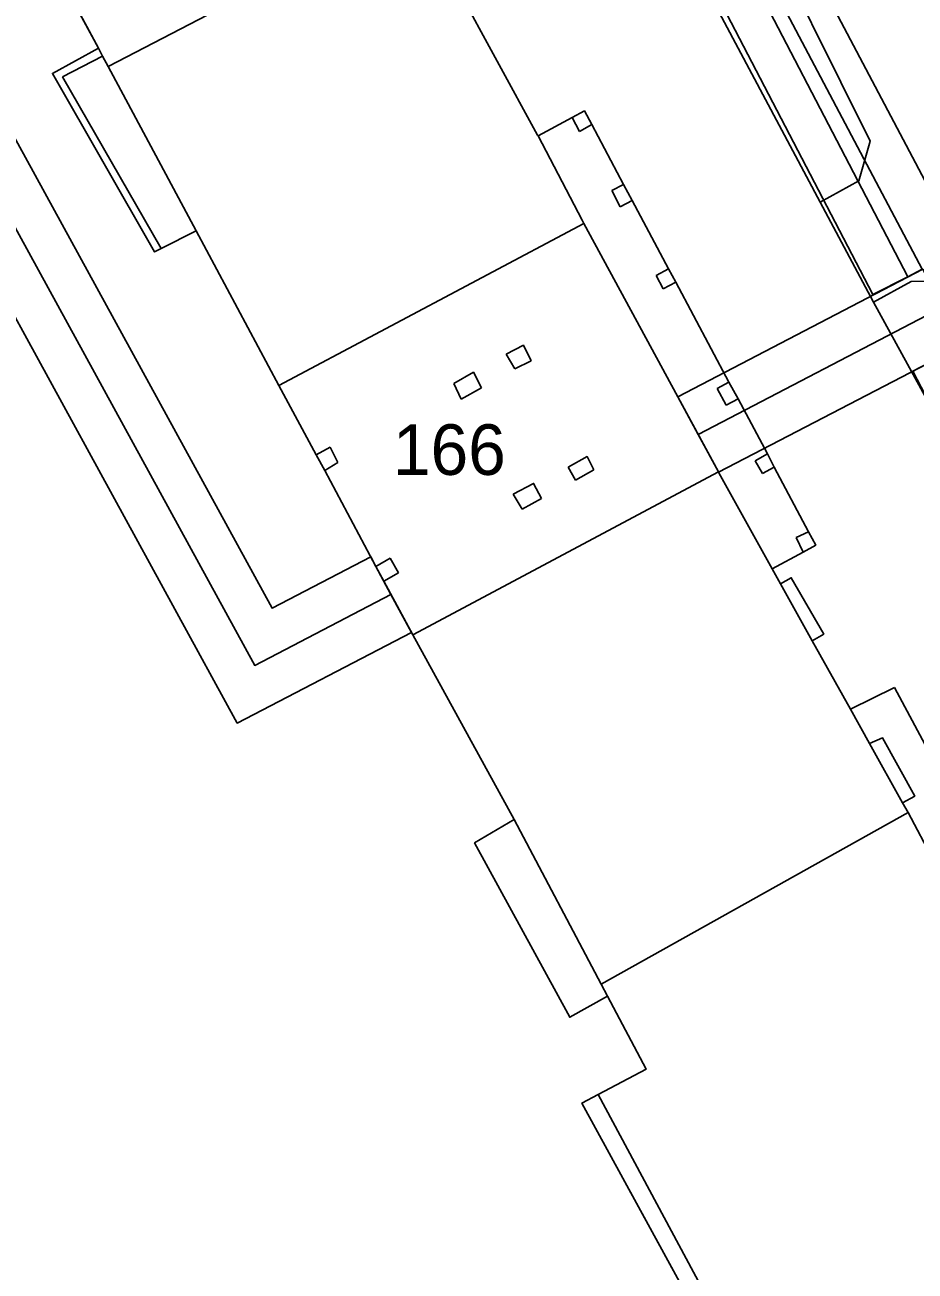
# Model space of a CAD drawing. Extents: x -264070 to -262271, y -1238894 to -1238141.
# Drawn here: x -263273.67 to -263238.46, y -1238522.14 to -1238472.84 of the extents above; entities that cross this region are included whole.
import ezdxf

# ---------------------------------------------------------------- set-up
doc = ezdxf.new("R2010")
doc.units = 0
for name, color, linetype in [('body_kn', 7, 'Continuous'), ('kladpar_druhypozemkov', 7, 'Continuous'), ('kladpar_hranice', 7, 'Continuous'), ('kladpar_parcelnecisla', 7, 'Continuous'), ('kladpar_plochy', 7, 'Continuous'), ('tarchy_linie', 7, 'Continuous'), ('zappar_hrandruhpozemk', 7, 'Continuous')]:
    doc.layers.add(name, color=color, linetype=linetype)

msp = doc.modelspace()

# ---------------------------------------------------------------- linework, layer by layer
at = {"layer": 'body_kn'}
for p, q in [((-263270.76, -1238473.76), (-263270.76, -1238473.76)), ((-263270.6, -1238474.07), (-263270.6, -1238474.07)), ((-263270.38, -1238474.48), (-263270.38, -1238474.48)), ((-263270.38, -1238474.48), (-263270.38, -1238474.48)), ((-263272.58, -1238474.76), (-263272.58, -1238474.76)), ((-263272.18, -1238474.89), (-263272.18, -1238474.89)), ((-263252.02, -1238476.5), (-263252.02, -1238476.5)), ((-263252.02, -1238476.5), (-263252.02, -1238476.5)), ((-263251.54, -1238476.24), (-263251.54, -1238476.24)), ((-263251.73, -1238477.05), (-263251.73, -1238477.05)), ((-263251.25, -1238476.78), (-263251.25, -1238476.78)), ((-263253.39, -1238477.2), (-263253.39, -1238477.2)), ((-263253.39, -1238477.2), (-263253.39, -1238477.2)), ((-263253.37, -1238477.23), (-263253.37, -1238477.23)), ((-263240.24, -1238477.44), (-263240.24, -1238477.44)), ((-263240.69, -1238479.01), (-263240.69, -1238479.01)), ((-263250.45, -1238479.39), (-263250.45, -1238479.39)), ((-263249.99, -1238479.15), (-263249.99, -1238479.15)), ((-263249.99, -1238479.15), (-263249.99, -1238479.15)), ((-263250.12, -1238480.03), (-263250.12, -1238480.03)), ((-263249.65, -1238479.78), (-263249.65, -1238479.78)), ((-263242.21, -1238479.85), (-263242.21, -1238479.85)), ((-263266.89, -1238480.99), (-263266.89, -1238480.99)), ((-263251.63, -1238480.57), (-263251.63, -1238480.57)), ((-263251.56, -1238480.7), (-263251.56, -1238480.7)), ((-263268.54, -1238481.82), (-263268.54, -1238481.82)), ((-263268.28, -1238481.69), (-263268.28, -1238481.69)), ((-263268.28, -1238481.69), (-263268.28, -1238481.69)), ((-263248.21, -1238482.49), (-263248.21, -1238482.49)), ((-263248.21, -1238482.49), (-263248.21, -1238482.49)), ((-263248.7, -1238482.75), (-263248.7, -1238482.75)), ((-263247.92, -1238483.02), (-263247.92, -1238483.02)), ((-263247.92, -1238483.02), (-263247.92, -1238483.02)), ((-263238.75, -1238482.8), (-263238.75, -1238482.8)), ((-263238.62, -1238482.99), (-263238.62, -1238482.99)), ((-263248.42, -1238483.28), (-263248.42, -1238483.28)), ((-263240.13, -1238483.51), (-263240.13, -1238483.51)), ((-263240.1, -1238483.81), (-263240.1, -1238483.81)), ((-263240.1, -1238483.81), (-263240.1, -1238483.81)), ((-263254.63, -1238485.87), (-263254.63, -1238485.87)), ((-263254.63, -1238485.87), (-263254.63, -1238485.87)), ((-263253.95, -1238485.51), (-263253.95, -1238485.51)), ((-263254.29, -1238486.45), (-263254.29, -1238486.45)), ((-263253.64, -1238486.13), (-263253.64, -1238486.13)), ((-263255.93, -1238486.58), (-263255.93, -1238486.58)), ((-263238.55, -1238486.54), (-263238.55, -1238486.54)), ((-263263.63, -1238487.1), (-263263.63, -1238487.1)), ((-263263.63, -1238487.1), (-263263.63, -1238487.1)), ((-263256.7, -1238487.03), (-263256.7, -1238487.03)), ((-263256.7, -1238487.03), (-263256.7, -1238487.03)), ((-263255.61, -1238487.2), (-263255.61, -1238487.2)), ((-263246.29, -1238487.22), (-263246.29, -1238487.22)), ((-263245.82, -1238486.97), (-263245.82, -1238486.97)), ((-263256.41, -1238487.65), (-263256.41, -1238487.65)), ((-263247.85, -1238487.55), (-263247.85, -1238487.55)), ((-263247.85, -1238487.55), (-263247.85, -1238487.55)), ((-263245.93, -1238487.88), (-263245.93, -1238487.88)), ((-263245.46, -1238487.63), (-263245.46, -1238487.63)), ((-263247.04, -1238489.04), (-263247.04, -1238489.04)), ((-263247.04, -1238489.04), (-263247.04, -1238489.04)), ((-263262.15, -1238489.85), (-263262.15, -1238489.85)), ((-263262.15, -1238489.85), (-263262.15, -1238489.85)), ((-263261.59, -1238489.55), (-263261.59, -1238489.55)), ((-263251.43, -1238489.92), (-263251.43, -1238489.92)), ((-263244.3, -1238489.81), (-263244.3, -1238489.81)), ((-263244.3, -1238489.81), (-263244.3, -1238489.81)), ((-263261.29, -1238490.15), (-263261.29, -1238490.15)), ((-263252.18, -1238490.33), (-263252.18, -1238490.33)), ((-263252.18, -1238490.33), (-263252.18, -1238490.33)), ((-263244.78, -1238490.08), (-263244.78, -1238490.08)), ((-263244.03, -1238490.33), (-263244.03, -1238490.33)), ((-263261.81, -1238490.47), (-263261.81, -1238490.47)), ((-263251.89, -1238490.85), (-263251.89, -1238490.85)), ((-263251.16, -1238490.44), (-263251.16, -1238490.44)), ((-263246.24, -1238490.52), (-263246.24, -1238490.52)), ((-263246.24, -1238490.52), (-263246.24, -1238490.52)), ((-263246.23, -1238490.54), (-263246.23, -1238490.54)), ((-263246.22, -1238490.56), (-263246.22, -1238490.56)), ((-263244.5, -1238490.59), (-263244.5, -1238490.59)), ((-263253.55, -1238490.98), (-263253.55, -1238490.98)), ((-263254.35, -1238491.41), (-263254.35, -1238491.41)), ((-263254.35, -1238491.41), (-263254.35, -1238491.41)), ((-263253.24, -1238491.58), (-263253.24, -1238491.58)), ((-263254, -1238492), (-263254, -1238492)), ((-263243.16, -1238493.12), (-263243.16, -1238493.12)), ((-263242.67, -1238492.89), (-263242.67, -1238492.89)), ((-263242.67, -1238492.89), (-263242.67, -1238492.89)), ((-263242.89, -1238493.7), (-263242.89, -1238493.7)), ((-263242.39, -1238493.42), (-263242.39, -1238493.42)), ((-263259.99, -1238493.88), (-263259.99, -1238493.88)), ((-263259.79, -1238494.26), (-263259.79, -1238494.26)), ((-263259.79, -1238494.26), (-263259.79, -1238494.26)), ((-263259.22, -1238493.93), (-263259.22, -1238493.93)), ((-263244.11, -1238494.36), (-263244.11, -1238494.36)), ((-263244.11, -1238494.36), (-263244.11, -1238494.36)), ((-263259.47, -1238494.84), (-263259.47, -1238494.84)), ((-263258.89, -1238494.52), (-263258.89, -1238494.52)), ((-263243.36, -1238494.71), (-263243.36, -1238494.71)), ((-263243.78, -1238494.95), (-263243.78, -1238494.95)), ((-263243.78, -1238494.95), (-263243.78, -1238494.95)), ((-263259.19, -1238495.37), (-263259.19, -1238495.37)), ((-263263.89, -1238495.91), (-263263.89, -1238495.91)), ((-263258.38, -1238496.87), (-263258.38, -1238496.87)), ((-263258.38, -1238496.87), (-263258.38, -1238496.87)), ((-263258.33, -1238496.97), (-263258.33, -1238496.97)), ((-263242.53, -1238497.2), (-263242.53, -1238497.2)), ((-263242.07, -1238496.94), (-263242.07, -1238496.94)), ((-263264.58, -1238498.18), (-263264.58, -1238498.18)), ((-263239.27, -1238499.05), (-263239.27, -1238499.05)), ((-263239.27, -1238499.05), (-263239.27, -1238499.05)), ((-263241.02, -1238499.91), (-263241.02, -1238499.91)), ((-263241.02, -1238499.91), (-263241.02, -1238499.91)), ((-263265.27, -1238500.46), (-263265.27, -1238500.46)), ((-263239.75, -1238501.04), (-263239.75, -1238501.04)), ((-263240.26, -1238501.27), (-263240.26, -1238501.27)), ((-263240.26, -1238501.27), (-263240.26, -1238501.27)), ((-263238.96, -1238503.61), (-263238.96, -1238503.61)), ((-263238.47, -1238503.35), (-263238.47, -1238503.35)), ((-263238.74, -1238504), (-263238.74, -1238504)), ((-263254.32, -1238504.28), (-263254.32, -1238504.28)), ((-263254.32, -1238504.28), (-263254.32, -1238504.28)), ((-263255.88, -1238505.2), (-263255.88, -1238505.2)), ((-263250.87, -1238510.79), (-263250.87, -1238510.79)), ((-263250.62, -1238511.26), (-263250.62, -1238511.26)), ((-263252.12, -1238512.1), (-263252.12, -1238512.1)), ((-263249.09, -1238514.15), (-263249.09, -1238514.15)), ((-263251.64, -1238515.49), (-263251.64, -1238515.49)), ((-263251, -1238515.15), (-263251, -1238515.15)), ((-263251, -1238515.15), (-263251, -1238515.15))]:
    msp.add_line(p, q, dxfattribs=at)
at = {"layer": 'kladpar_druhypozemkov'}
msp.add_line((-263256.64, -1238488.7), (-263256.64, -1238488.7), dxfattribs=at)
at = {"layer": 'kladpar_hranice'}
for points in [[(-263253.39, -1238477.2), (-263253.37, -1238477.23), (-263251.63, -1238480.57), (-263251.56, -1238480.7), (-263246.24, -1238490.52), (-263246.22, -1238490.56), (-263244.11, -1238494.36), (-263243.78, -1238494.95), (-263243.36, -1238494.71), (-263242.07, -1238496.94), (-263242.53, -1238497.2), (-263241.02, -1238499.91), (-263240.26, -1238501.27), (-263239.75, -1238501.04), (-263238.47, -1238503.35), (-263238.96, -1238503.61), (-263238.74, -1238504), (-263250.87, -1238510.79), (-263250.62, -1238511.26), (-263252.12, -1238512.1), (-263255.88, -1238505.2), (-263254.32, -1238504.28), (-263258.33, -1238496.97), (-263259.47, -1238494.84), (-263259.79, -1238494.26), (-263261.81, -1238490.47), (-263262.15, -1238489.85), (-263263.63, -1238487.1), (-263266.89, -1238480.99), (-263268.28, -1238481.69), (-263268.54, -1238481.82), (-263272.58, -1238474.76), (-263270.76, -1238473.76), (-263270.6, -1238474.07), (-263270.38, -1238474.48), (-263258.25, -1238468.18)], [(-263258.25, -1238468.18), (-263270.38, -1238474.48), (-263270.6, -1238474.07), (-263270.76, -1238473.76), (-263272.24, -1238471.01)], [(-263244.87, -1238468.11), (-263240.24, -1238477.44), (-263240.69, -1238479.01), (-263242.21, -1238479.85), (-263240.1, -1238483.81), (-263238.62, -1238482.99), (-263237.7, -1238482.98)], [(-263237.7, -1238482.98), (-263238.62, -1238482.99), (-263240.1, -1238483.81), (-263242.21, -1238479.85), (-263240.69, -1238479.01), (-263240.24, -1238477.44), (-263244.87, -1238468.11)], [(-263272.24, -1238471.01), (-263270.76, -1238473.76), (-263272.58, -1238474.76), (-263268.54, -1238481.82), (-263268.28, -1238481.69), (-263266.89, -1238480.99), (-263263.63, -1238487.1), (-263262.15, -1238489.85), (-263261.81, -1238490.47), (-263259.79, -1238494.26), (-263259.47, -1238494.84), (-263258.33, -1238496.97), (-263254.32, -1238504.28), (-263255.88, -1238505.2), (-263252.12, -1238512.1), (-263250.62, -1238511.26), (-263249.09, -1238514.15), (-263251, -1238515.15), (-263251.64, -1238515.49), (-263242.75, -1238531.75)], [(-263236.75, -1238507.74), (-263238.74, -1238504), (-263238.96, -1238503.61), (-263238.47, -1238503.35), (-263239.75, -1238501.04), (-263240.26, -1238501.27), (-263241.02, -1238499.91), (-263242.53, -1238497.2), (-263242.07, -1238496.94), (-263243.36, -1238494.71), (-263243.78, -1238494.95), (-263244.11, -1238494.36), (-263246.22, -1238490.56), (-263246.24, -1238490.52), (-263251.56, -1238480.7), (-263251.63, -1238480.57), (-263253.37, -1238477.23), (-263253.39, -1238477.2), (-263256.58, -1238471.33)], [(-263256.58, -1238471.33), (-263253.39, -1238477.2)], [(-263225.1, -1238529.58), (-263218.29, -1238542.37), (-263228.91, -1238548.28), (-263230.45, -1238549.13), (-263230.77, -1238549.31), (-263240.8, -1238530.62), (-263242.75, -1238531.75), (-263251.64, -1238515.49), (-263251, -1238515.15), (-263249.09, -1238514.15), (-263250.62, -1238511.26), (-263250.87, -1238510.79), (-263238.74, -1238504), (-263236.75, -1238507.74), (-263236.21, -1238507.44), (-263235.01, -1238509.72), (-263235.54, -1238509.99), (-263225.1, -1238529.58)]]:
    msp.add_lwpolyline(points, dxfattribs=at)
at = {"layer": 'kladpar_plochy'}
for p, q in [((-263272.24, -1238471.01), (-263270.76, -1238473.76)), ((-263270.76, -1238473.76), (-263272.58, -1238474.76)), ((-263272.58, -1238474.76), (-263268.54, -1238481.82)), ((-263268.28, -1238481.69), (-263266.89, -1238480.99)), ((-263266.89, -1238480.99), (-263263.63, -1238487.1)), ((-263268.54, -1238481.82), (-263268.28, -1238481.69)), ((-263263.63, -1238487.1), (-263262.15, -1238489.85)), ((-263262.15, -1238489.85), (-263261.81, -1238490.47)), ((-263261.81, -1238490.47), (-263259.79, -1238494.26)), ((-263259.79, -1238494.26), (-263259.47, -1238494.84)), ((-263259.47, -1238494.84), (-263258.33, -1238496.97)), ((-263258.33, -1238496.97), (-263254.32, -1238504.28)), ((-263254.32, -1238504.28), (-263255.88, -1238505.2)), ((-263255.88, -1238505.2), (-263252.12, -1238512.1)), ((-263252.12, -1238512.1), (-263250.62, -1238511.26)), ((-263250.62, -1238511.26), (-263249.09, -1238514.15)), ((-263249.09, -1238514.15), (-263251, -1238515.15)), ((-263251, -1238515.15), (-263251.64, -1238515.49)), ((-263251.64, -1238515.49), (-263242.75, -1238531.75))]:
    msp.add_line(p, q, dxfattribs=at)
for points in [[(-263256.58, -1238471.33), (-263253.39, -1238477.2), (-263253.37, -1238477.23), (-263251.63, -1238480.57), (-263251.56, -1238480.7), (-263246.24, -1238490.52), (-263246.22, -1238490.56), (-263244.11, -1238494.36), (-263243.78, -1238494.95), (-263243.36, -1238494.71), (-263242.07, -1238496.94), (-263242.53, -1238497.2), (-263241.02, -1238499.91), (-263240.26, -1238501.27), (-263239.75, -1238501.04), (-263238.47, -1238503.35), (-263238.96, -1238503.61), (-263238.74, -1238504), (-263250.87, -1238510.79), (-263250.62, -1238511.26), (-263252.12, -1238512.1), (-263255.88, -1238505.2), (-263254.32, -1238504.28), (-263258.33, -1238496.97), (-263259.47, -1238494.84), (-263259.79, -1238494.26), (-263261.81, -1238490.47), (-263262.15, -1238489.85), (-263263.63, -1238487.1), (-263266.89, -1238480.99), (-263268.28, -1238481.69), (-263268.54, -1238481.82), (-263272.58, -1238474.76), (-263270.76, -1238473.76), (-263270.6, -1238474.07), (-263270.38, -1238474.48), (-263258.25, -1238468.18)], [(-263258.25, -1238468.18), (-263270.38, -1238474.48), (-263270.6, -1238474.07), (-263270.76, -1238473.76), (-263272.24, -1238471.01)], [(-263244.87, -1238468.11), (-263240.24, -1238477.44), (-263240.69, -1238479.01), (-263242.21, -1238479.85), (-263240.1, -1238483.81), (-263238.62, -1238482.99), (-263237.7, -1238482.98)], [(-263237.7, -1238482.98), (-263238.62, -1238482.99), (-263240.1, -1238483.81), (-263242.21, -1238479.85), (-263240.69, -1238479.01), (-263240.24, -1238477.44), (-263244.87, -1238468.11)], [(-263236.75, -1238507.74), (-263238.74, -1238504), (-263238.96, -1238503.61), (-263238.47, -1238503.35), (-263239.75, -1238501.04), (-263240.26, -1238501.27), (-263241.02, -1238499.91), (-263242.53, -1238497.2), (-263242.07, -1238496.94), (-263243.36, -1238494.71), (-263243.78, -1238494.95), (-263244.11, -1238494.36), (-263246.22, -1238490.56), (-263246.24, -1238490.52), (-263251.56, -1238480.7), (-263251.63, -1238480.57), (-263253.37, -1238477.23), (-263253.39, -1238477.2), (-263256.58, -1238471.33)]]:
    msp.add_lwpolyline(points, dxfattribs=at)
msp.add_lwpolyline([(-263225.1, -1238529.58), (-263218.29, -1238542.37), (-263228.91, -1238548.28), (-263230.45, -1238549.13), (-263230.77, -1238549.31), (-263240.8, -1238530.62), (-263242.75, -1238531.75), (-263251.64, -1238515.49), (-263251, -1238515.15), (-263249.09, -1238514.15), (-263250.62, -1238511.26), (-263250.87, -1238510.79), (-263238.74, -1238504), (-263236.75, -1238507.74), (-263236.21, -1238507.44), (-263235.01, -1238509.72), (-263235.54, -1238509.99)], close=True, dxfattribs=at)
at = {"layer": 'tarchy_linie'}
msp.add_line((-263247.04, -1238489.04), (-263237.38, -1238484.01), dxfattribs=at)
for points in [[(-263352.94, -1238355.31), (-263346.1, -1238369.44), (-263338.8, -1238375.79), (-263313.96, -1238423.32), (-263281.59, -1238406), (-263255.28, -1238451.04), (-263238.75, -1238482.8)], [(-263342.93, -1238374.11), (-263334.68, -1238379.91), (-263327.11, -1238388.04), (-263315.54, -1238395.17), (-263285.44, -1238405.81), (-263276.86, -1238409), (-263256.56, -1238447.72), (-263238.18, -1238482.5)], [(-263238.18, -1238482.5), (-263238.75, -1238482.8), (-263240.13, -1238483.51), (-263256.62, -1238451.82), (-263281.64, -1238408.98), (-263282.96, -1238408.49), (-263314.63, -1238425.44), (-263338.93, -1238378.94)], [(-263314.82, -1238393.67), (-263284.88, -1238404.26), (-263282.96, -1238404.97), (-263281, -1238403.93), (-263279.68, -1238406.19), (-263275.55, -1238407.73), (-263255.01, -1238446.91), (-263235.86, -1238483.19)], [(-263258.38, -1238496.87), (-263265.27, -1238500.46), (-263277.61, -1238477.92), (-263276.12, -1238477.1), (-263274.63, -1238476.28), (-263263.89, -1238495.91), (-263259.99, -1238493.88), (-263259.79, -1238494.26), (-263259.19, -1238495.37), (-263258.38, -1238496.87)], [(-263276.12, -1238477.1), (-263264.58, -1238498.18), (-263259.19, -1238495.37)], [(-263247.85, -1238487.55), (-263238.16, -1238482.5), (-263237.38, -1238484.01), (-263236.59, -1238485.52), (-263246.23, -1238490.54), (-263246.24, -1238490.52), (-263247.04, -1238489.04), (-263247.85, -1238487.55)], [(-263215.06, -1238531.68), (-263238.55, -1238486.54), (-263237.18, -1238485.83)]]:
    msp.add_lwpolyline(points, dxfattribs=at)
at = {"layer": 'zappar_hrandruhpozemk'}
for p, q in [((-263249.33, -1238466.48), (-263242.21, -1238479.85)), ((-263272.18, -1238474.89), (-263270.6, -1238474.07)), ((-263270.38, -1238474.48), (-263266.89, -1238480.99)), ((-263268.28, -1238481.69), (-263272.18, -1238474.89)), ((-263252.02, -1238476.5), (-263251.73, -1238477.05)), ((-263251.73, -1238477.05), (-263251.25, -1238476.78)), ((-263249.99, -1238479.15), (-263250.45, -1238479.39)), ((-263250.45, -1238479.39), (-263250.12, -1238480.03)), ((-263250.12, -1238480.03), (-263249.65, -1238479.78)), ((-263263.63, -1238487.1), (-263251.56, -1238480.7)), ((-263248.21, -1238482.49), (-263248.7, -1238482.75)), ((-263248.7, -1238482.75), (-263248.42, -1238483.28)), ((-263248.42, -1238483.28), (-263247.92, -1238483.02)), ((-263245.82, -1238486.97), (-263247.92, -1238483.02)), ((-263240.1, -1238483.81), (-263232.38, -1238497.96)), ((-263254.29, -1238486.45), (-263254.63, -1238485.87)), ((-263253.64, -1238486.13), (-263254.29, -1238486.45)), ((-263256.41, -1238487.65), (-263256.7, -1238487.03)), ((-263255.61, -1238487.2), (-263256.41, -1238487.65)), ((-263245.82, -1238486.97), (-263246.29, -1238487.22)), ((-263246.29, -1238487.22), (-263245.93, -1238487.88)), ((-263245.93, -1238487.88), (-263245.46, -1238487.63)), ((-263262.15, -1238489.85), (-263261.59, -1238489.55)), ((-263261.59, -1238489.55), (-263261.29, -1238490.15)), ((-263244.3, -1238489.81), (-263244.78, -1238490.08)), ((-263261.29, -1238490.15), (-263261.81, -1238490.47)), ((-263251.89, -1238490.85), (-263252.18, -1238490.33)), ((-263244.78, -1238490.08), (-263244.5, -1238490.59)), ((-263244.5, -1238490.59), (-263244.03, -1238490.33)), ((-263246.24, -1238490.52), (-263258.33, -1238496.97)), ((-263251.16, -1238490.44), (-263251.89, -1238490.85)), ((-263254, -1238492), (-263254.35, -1238491.41)), ((-263253.24, -1238491.58), (-263254, -1238492)), ((-263242.67, -1238492.89), (-263243.16, -1238493.12)), ((-263243.16, -1238493.12), (-263242.89, -1238493.7)), ((-263259.79, -1238494.26), (-263259.22, -1238493.93)), ((-263259.22, -1238493.93), (-263258.89, -1238494.52)), ((-263258.89, -1238494.52), (-263259.47, -1238494.84)), ((-263243.78, -1238494.95), (-263242.53, -1238497.2)), ((-263241.02, -1238499.91), (-263239.27, -1238499.05)), ((-263240.26, -1238501.27), (-263238.96, -1238503.61)), ((-263254.32, -1238504.28), (-263250.87, -1238510.79)), ((-263251, -1238515.15), (-263242.46, -1238531.02))]:
    msp.add_line(p, q, dxfattribs=at)
for points in [[(-263247.92, -1238483.02), (-263248.21, -1238482.49), (-263249.65, -1238479.78), (-263249.99, -1238479.15), (-263251.25, -1238476.78), (-263251.54, -1238476.24), (-263252.02, -1238476.5), (-263253.37, -1238477.23)], [(-263254.63, -1238485.87), (-263253.95, -1238485.51), (-263253.64, -1238486.13)], [(-263256.7, -1238487.03), (-263255.93, -1238486.58), (-263255.61, -1238487.2)], [(-263244.11, -1238494.36), (-263242.89, -1238493.7), (-263242.39, -1238493.42), (-263242.67, -1238492.89), (-263244.03, -1238490.33), (-263244.3, -1238489.81), (-263245.46, -1238487.63), (-263245.82, -1238486.97)], [(-263252.18, -1238490.33), (-263251.43, -1238489.92), (-263251.16, -1238490.44)], [(-263254.35, -1238491.41), (-263253.55, -1238490.98), (-263253.24, -1238491.58)], [(-263239.27, -1238499.05), (-263237.36, -1238502.62), (-263237.06, -1238503.18), (-263235.49, -1238506.14), (-263235.23, -1238506.62), (-263233.88, -1238509.15), (-263233.62, -1238509.65), (-263232.02, -1238512.66), (-263231.68, -1238513.33), (-263229.43, -1238517.56), (-263229.17, -1238518.05), (-263228.57, -1238519.18), (-263228.31, -1238519.67), (-263227.15, -1238521.87), (-263226.92, -1238522.29), (-263225.47, -1238525.02), (-263225.21, -1238525.51), (-263223.8, -1238528.18), (-263223.54, -1238528.66), (-263224.08, -1238528.98), (-263225.1, -1238529.58)]]:
    msp.add_lwpolyline(points, dxfattribs=at)

# ---------------------------------------------------------------- texts
at = {"layer": 'kladpar_parcelnecisla'}
msp.add_text('166', height=2, dxfattribs=at).set_placement((-263259.11, -1238490.64))

doc.saveas('drawing.dxf')
